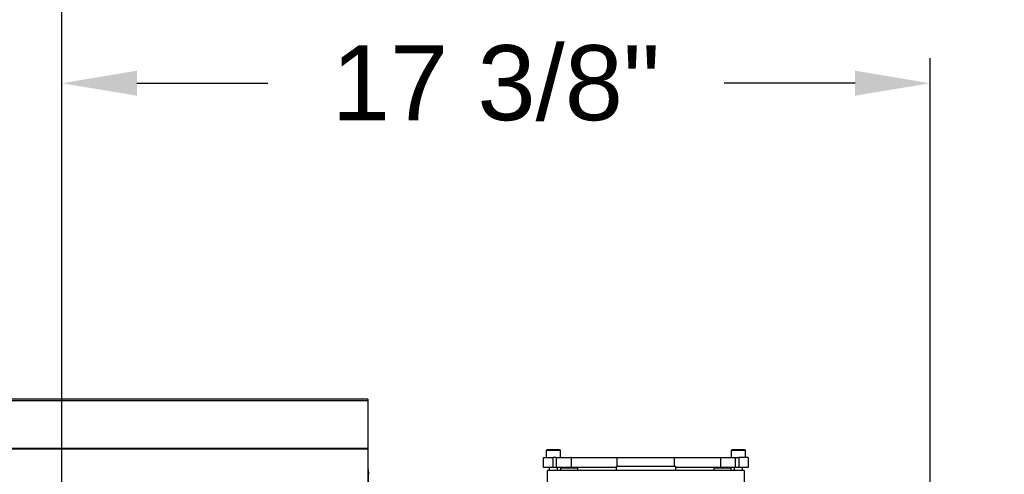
# Model space of a CAD drawing. Header units: inches. Extents: x 170 to 312, y 215 to 248.
# Tile 344 of 387: x 279.978 to 281.208, y 224.682 to 225.251. Entities that reach past the tile are written whole.
import ezdxf

# ---------------------------------------------------------------- set-up
doc = ezdxf.new("R2010")
doc.units = ezdxf.units.IN
doc.header["$LTSCALE"] = 0.25
doc.header["$MEASUREMENT"] = 0
doc.layers.add('ANNOTATIONS', color=1, linetype='Continuous')
doc.layers.add('STANDARD MOTOR RH', color=7, linetype='Continuous')
doc.styles.add('ARIAL', font='arial.ttf', dxfattribs={"height": 0.09375})
doc.dimstyles.new('STANDARD$0', dxfattribs={"dimtxt": 0.09375, "dimasz": 0.09375, "dimexe": 0.03125, "dimexo": 0.046875, "dimgap": 0.09, "dimtad": 0, "dimtih": 1, "dimtoh": 1, "dimdec": 4, "dimzin": 0, "dimdsep": 46, "dimtxsty": 'ARIAL', "dimcen": 0.09, "dimadec": 0, "dimazin": 0, "dimtfac": 1, "dimtdec": 4, "dimtofl": 0, "dimtmove": 0, "dimatfit": 1, "dimfxl": 1, "dimtolj": 1, "dimtzin": 0, "dimarcsym": 0})

# ---------------------------------------------------------------- blocks, each defined once
blk = doc.blocks.new('*D125')
at = {"layer": 'ANNOTATIONS', "color": 0, "lineweight": -2, "transparency": 16777216}
for p, q in [((280.0303, 223.6042), (280.0303, 225.2025)), ((281.1155, 224.4636), (281.1155, 225.2025)), ((280.1241, 225.1712), (280.2878, 225.1712)), ((281.0218, 225.1712), (280.858, 225.1712))]:
    blk.add_line(p, q, dxfattribs=at)
at = {"layer": 'ANNOTATIONS', "color": 0, "transparency": 16777216}
for points in [[(280.1241, 225.1869), (280.1241, 225.1556), (280.0303, 225.1712)], [(281.0218, 225.1869), (281.0218, 225.1556), (281.1155, 225.1712)]]:
    blk.add_solid(points, dxfattribs=at)
at = {"layer": 'defpoints', "color": 0, "transparency": 16777216}
for p in [(280.0303, 225.1712), (281.1155, 224.4167), (280.0303, 223.5573)]:
    blk.add_point(p, dxfattribs=at)
at = {"layer": 'ANNOTATIONS', "color": 0, "transparency": 16777216, "insert": (280.5729, 225.1712), "char_height": 0.09375, "attachment_point": 5, "style": 'ARIAL'}
blk.add_mtext('\\A1;17 3/8"', dxfattribs=at)
blk = doc.blocks.new('*D126')
at = {"layer": 'ANNOTATIONS', "color": 0, "lineweight": -2, "transparency": 16777216}
for p, q in [((280.0303, 223.6042), (280.0303, 225.5542)), ((281.2303, 224.9939), (281.2303, 225.5542)), ((280.1241, 225.5229), (280.4492, 225.5229)), ((281.1365, 225.5229), (280.8114, 225.5229))]:
    blk.add_line(p, q, dxfattribs=at)
at = {"layer": 'ANNOTATIONS', "color": 0, "transparency": 16777216}
for points in [[(280.1241, 225.5385), (280.1241, 225.5073), (280.0303, 225.5229)], [(281.1365, 225.5385), (281.1365, 225.5073), (281.2303, 225.5229)]]:
    blk.add_solid(points, dxfattribs=at)
at = {"layer": 'defpoints', "color": 0, "transparency": 16777216}
for p in [(280.0303, 225.5229), (281.2303, 224.9471), (280.0303, 223.5573)]:
    blk.add_point(p, dxfattribs=at)
at = {"layer": 'ANNOTATIONS', "color": 0, "transparency": 16777216, "insert": (280.6303, 225.5229), "char_height": 0.09375, "attachment_point": 5, "style": 'ARIAL'}
blk.add_mtext('\\A1;20"', dxfattribs=at)

msp = doc.modelspace()

# ---------------------------------------------------------------- linework, layer by layer
at = {"layer": 'STANDARD MOTOR RH'}
for p, q in [((280.41275, 224.77608), (274.64713, 224.77608)), ((274.64713, 224.77448), (280.41275, 224.77448)), ((280.41275, 224.77608), (280.41275, 224.0246)), ((274.64713, 224.71505), (280.41275, 224.71505)), ((280.41275, 224.71358), (274.64713, 224.71358)), ((280.63605, 224.70324), (280.63605, 224.7121)), ((280.65327, 224.7121), (280.63605, 224.7121)), ((280.65327, 224.7121), (280.65327, 224.70324)), ((280.86735, 224.70324), (280.86735, 224.7121)), ((280.88457, 224.7121), (280.86735, 224.7121)), ((280.88457, 224.7121), (280.88457, 224.70324)), ((280.63236, 224.69094), (280.63236, 224.70324)), ((280.64421, 224.69094), (280.64421, 224.70324)), ((280.64822, 224.70324), (280.64421, 224.70324)), ((280.64822, 224.70324), (280.64822, 224.69094)), ((280.66681, 224.70326), (280.66681, 224.69094)), ((280.72448, 224.69217), (280.72448, 224.70324)), ((280.72448, 224.70324), (280.79614, 224.70324)), ((280.79614, 224.69217), (280.79614, 224.70324)), ((280.85381, 224.69094), (280.85381, 224.70326)), ((280.8724, 224.69094), (280.8724, 224.70324)), ((280.8724, 224.70324), (280.87641, 224.70324)), ((280.87641, 224.70324), (280.87641, 224.69094)), ((280.88826, 224.70324), (280.88826, 224.69094)), ((280.4135, 224.05733), (280.4135, 224.68233)), ((280.65709, 224.69094), (280.63236, 224.69094)), ((280.63728, 224.63472), (280.63728, 224.68725)), ((280.88334, 224.68725), (280.63728, 224.68725)), ((280.63974, 224.68725), (280.63974, 224.69094)), ((280.64958, 224.69094), (280.64958, 224.68725)), ((280.65396, 224.68725), (280.65396, 224.6902)), ((280.67487, 224.6902), (280.65396, 224.6902)), ((280.7234, 224.69094), (280.67179, 224.69094)), ((280.67487, 224.6902), (280.67487, 224.68725)), ((280.7234, 224.68725), (280.7234, 224.69217)), ((280.79722, 224.69217), (280.7234, 224.69217)), ((280.79722, 224.69217), (280.79722, 224.68725)), ((280.84894, 224.69094), (280.79722, 224.69094)), ((280.84575, 224.68725), (280.84575, 224.6902)), ((280.86666, 224.6902), (280.84575, 224.6902)), ((280.88826, 224.69094), (280.8635, 224.69094)), ((280.86666, 224.6902), (280.86666, 224.68725)), ((280.87104, 224.68725), (280.87104, 224.69094)), ((280.88088, 224.69094), (280.88088, 224.68725)), ((280.88334, 224.68725), (280.88334, 224.63472))]:
    msp.add_line(p, q, dxfattribs=at)
at = {"layer": 'STANDARD MOTOR RH', "flags": 128}
msp.add_lwpolyline([(280.41275, 224.68913), (280.41303, 224.68776), (280.4135, 224.68233)], dxfattribs=at)
at = {"layer": 'STANDARD MOTOR RH'}
for points, knots in [([(280.63605, 224.71205), (280.63605, 224.71215), (280.63606, 224.71234), (280.63618, 224.71262), (280.63639, 224.71287), (280.63669, 224.71305), (280.63692, 224.71308), (280.63703, 224.71309)], [0, 0, 0, 0, 0.1745066, 0.3640365, 0.5609502, 0.7890887, 1, 1, 1, 1]), ([(280.65229, 224.71309), (280.65238, 224.71308), (280.65258, 224.71306), (280.65285, 224.71293), (280.65309, 224.7127), (280.65325, 224.71239), (280.65327, 224.71216), (280.65327, 224.71205)], [0, 0, 0, 0, 0.1777938, 0.3693997, 0.5666453, 0.7928496, 1, 1, 1, 1]), ([(280.86735, 224.71205), (280.86735, 224.71215), (280.86736, 224.71234), (280.86748, 224.71262), (280.86769, 224.71287), (280.86799, 224.71305), (280.86822, 224.71308), (280.86833, 224.71309)], [0, 0, 0, 0, 0.1745066, 0.3640365, 0.5609502, 0.7890887, 1, 1, 1, 1]), ([(280.88359, 224.71309), (280.88368, 224.71308), (280.88388, 224.71306), (280.88415, 224.71293), (280.88439, 224.7127), (280.88455, 224.71239), (280.88456, 224.71216), (280.88457, 224.71205)], [0, 0, 0, 0, 0.1777938, 0.3693997, 0.5666453, 0.7928496, 1, 1, 1, 1]), ([(280.64822, 224.70324), (280.64964, 224.70324), (280.65247, 224.70324), (280.65676, 224.70324), (280.66063, 224.70324), (280.66381, 224.70324), (280.66591, 224.70324), (280.66688, 224.70324), (280.66671, 224.70324), (280.66668, 224.70324)], [0, 0, 0, 0, 0.1588687, 0.3177373, 0.476606, 0.6354747, 0.7943433, 0.953212, 1, 1, 1, 1]), ([(280.66761, 224.70324), (280.66909, 224.70324), (280.67407, 224.70324), (280.68377, 224.70324), (280.69652, 224.70324), (280.71013, 224.70324), (280.7197, 224.70324), (280.72448, 224.70324)], [0, 0, 0, 0, 0.0952378, 0.3214284, 0.5476189, 0.7738095, 1, 1, 1, 1]), ([(280.79614, 224.70324), (280.80092, 224.70324), (280.81049, 224.70324), (280.82409, 224.70324), (280.83684, 224.70324), (280.84656, 224.70324), (280.85155, 224.70324), (280.85304, 224.70324)], [0, 0, 0, 0, 0.22602026, 0.45204051, 0.67806077, 0.90408102, 1, 1, 1, 1]), ([(280.85394, 224.70324), (280.85391, 224.70324), (280.85374, 224.70324), (280.85471, 224.70324), (280.85681, 224.70324), (280.85999, 224.70324), (280.86386, 224.70324), (280.86815, 224.70324), (280.87098, 224.70324), (280.8724, 224.70324)], [0, 0, 0, 0, 0.046788, 0.2056567, 0.3645253, 0.523394, 0.6822627, 0.8411313, 1, 1, 1, 1]), ([(280.65405, 224.69004), (280.65403, 224.69006), (280.654, 224.69009), (280.65397, 224.69013), (280.65396, 224.69018), (280.65396, 224.69023), (280.65398, 224.6903), (280.65404, 224.69036), (280.65417, 224.69046), (280.65443, 224.69057), (280.65497, 224.69072), (280.65609, 224.6909), (280.65707, 224.69092), (280.65775, 224.69094)], [0, 0, 0, 0, 0.0152039, 0.028303, 0.0399478, 0.0510818, 0.0669422, 0.0859014, 0.1091698, 0.1856612, 0.2915404, 0.5100951, 1, 1, 1, 1]), ([(280.67108, 224.69094), (280.67192, 224.69092), (280.673, 224.69089), (280.67421, 224.69063), (280.67462, 224.69049), (280.6748, 224.69036), (280.67485, 224.6903), (280.67487, 224.69024), (280.67487, 224.6902), (280.67487, 224.69019)], [0, 0, 0, 0, 0.6303717, 0.809667, 0.9304273, 0.9547442, 0.9745577, 0.9911327, 1, 1, 1, 1]), ([(280.84583, 224.69004), (280.84582, 224.69006), (280.84579, 224.69009), (280.84576, 224.69013), (280.84574, 224.69018), (280.84574, 224.69023), (280.84577, 224.6903), (280.84582, 224.69036), (280.84595, 224.69046), (280.84622, 224.69057), (280.84675, 224.69072), (280.84787, 224.6909), (280.84886, 224.69092), (280.84953, 224.69094)], [0, 0, 0, 0, 0.0152039, 0.028303, 0.0399478, 0.0510818, 0.0669422, 0.0859014, 0.1091698, 0.1856612, 0.2915404, 0.5100951, 1, 1, 1, 1]), ([(280.86287, 224.69094), (280.86371, 224.69092), (280.86479, 224.69089), (280.86599, 224.69063), (280.86641, 224.69049), (280.86658, 224.69036), (280.86664, 224.6903), (280.86666, 224.69023), (280.86666, 224.69018), (280.86665, 224.69013), (280.86661, 224.69009), (280.86659, 224.69006), (280.86657, 224.69004)], [0, 0, 0, 0, 0.6035058, 0.7751597, 0.8907733, 0.9140538, 0.9330229, 0.9488915, 0.9600313, 0.9716823, 0.9847881, 1, 1, 1, 1])]:
    msp.add_open_spline(points, degree=3, knots=knots, dxfattribs=at)
for points in [[(280.64466, 224.71309), (280.64366, 224.71309), (280.64166, 224.71309), (280.63914, 224.71309), (280.63738, 224.71309), (280.63715, 224.71309), (280.63703, 224.71309)], [(280.65229, 224.71309), (280.65217, 224.71309), (280.65194, 224.71309), (280.65018, 224.71309), (280.64766, 224.71309), (280.64566, 224.71309), (280.64466, 224.71309)], [(280.87596, 224.71309), (280.87496, 224.71309), (280.87296, 224.71309), (280.87044, 224.71309), (280.86868, 224.71309), (280.86845, 224.71309), (280.86833, 224.71309)], [(280.88359, 224.71309), (280.88347, 224.71309), (280.88324, 224.71309), (280.88148, 224.71309), (280.87896, 224.71309), (280.87696, 224.71309), (280.87596, 224.71309)], [(280.63236, 224.70324), (280.63252, 224.70324), (280.63285, 224.70324), (280.63546, 224.70324), (280.63928, 224.70324), (280.64257, 224.70324), (280.64421, 224.70324)], [(280.88826, 224.70324), (280.8881, 224.70324), (280.88776, 224.70324), (280.88516, 224.70324), (280.88134, 224.70324), (280.87805, 224.70324), (280.87641, 224.70324)], [(280.67108, 224.69094), (280.67098, 224.69094), (280.67078, 224.69094), (280.66924, 224.69094), (280.66704, 224.69094), (280.66442, 224.69094), (280.66179, 224.69094), (280.65959, 224.69094), (280.65805, 224.69094), (280.65785, 224.69094), (280.65775, 224.69094)], [(280.86287, 224.69094), (280.86277, 224.69094), (280.86257, 224.69094), (280.86103, 224.69094), (280.85882, 224.69094), (280.8562, 224.69094), (280.85358, 224.69094), (280.85138, 224.69094), (280.84984, 224.69094), (280.84963, 224.69094), (280.84953, 224.69094)]]:
    msp.add_open_spline(points, degree=3, dxfattribs=at)

# ---------------------------------------------------------------- dimensions: what is measured, and where the dimension line sits
at = {"layer": 'ANNOTATIONS'}
for base, p1, text, picture, middle in [((280.03031, 225.52292), (281.23025, 224.94706), '20"', '*D126', (280.63028, 225.52292)), ((280.03031, 225.17124), (281.1155, 224.4167), '17 3/8"', '*D125', (280.57291, 225.17124))]:
    dim = msp.add_linear_dim(base=base, p1=p1, p2=(280.03031, 223.55733), text=text, dimstyle='STANDARD$0', dxfattribs=at)
    dim.commit()
    dim.dimension.update_dxf_attribs({"geometry": picture, "text_midpoint": middle, "dimtype": 160})

doc.saveas('drawing.dxf')
